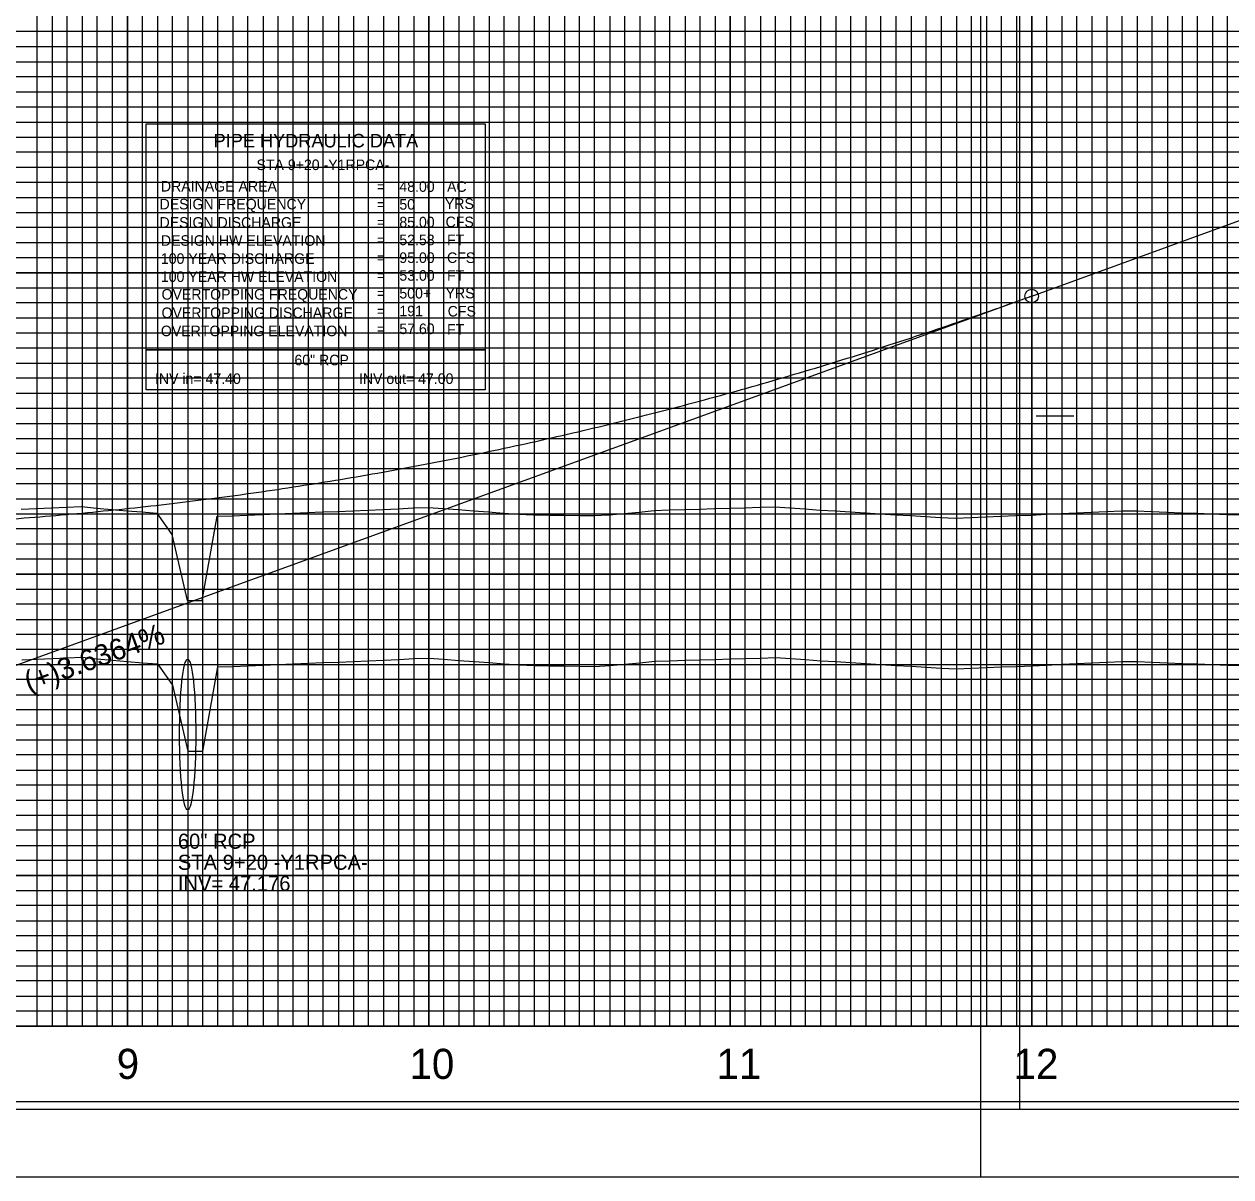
# Model space of a CAD drawing. Extents: x 2345490 to 2445302, y 465165 to 573888.
# Drawn here: x 2411761.1 to 2412161.4, y 544805.5 to 545188 of the extents above; entities that cross this region are included whole.
import ezdxf

# ---------------------------------------------------------------- set-up
doc = ezdxf.new("R2010")
doc.units = 0
for name, color, linetype in [('Old_Level_1', 7, 'Continuous'), ('Old_Level_18', 7, 'Continuous'), ('Old_Level_2', 7, 'Continuous'), ('Old_Level_3', 7, 'Continuous'), ('Old_Level_4', 7, 'Continuous'), ('Old_Level_41', 7, 'Continuous'), ('Old_Level_42', 7, 'Continuous'), ('Old_Level_43', 7, 'Continuous'), ('Old_Level_50', 7, 'Continuous'), ('Old_Level_51', 7, 'Continuous'), ('Old_Level_52', 7, 'Continuous'), ('Old_Level_57', 7, 'Continuous'), ('Old_Level_61', 7, 'Continuous'), ('Old_Level_63', 7, 'Continuous')]:
    doc.layers.add(name, color=color, linetype=linetype)

msp = doc.modelspace()

# ---------------------------------------------------------------- linework, layer by layer
at = {"layer": 'Old_Level_1'}
for points in [[(2411760.325, 544977.07925), (2411765.325, 544977.32175), (2411770.325, 544977.563), (2411775.325, 544977.80375), (2411780.325, 544977.94575), (2411785.325, 544977.47225), (2411790.325, 544976.9985), (2411795.325, 544976.52475), (2411800.325, 544976.14825), (2411805.325, 544975.76225), (2411810.325, 544968.66175), (2411815.325, 544946.82925), (2411820.325, 544946.73525), (2411825.325, 544974.74975), (2411830.325, 544974.9215), (2411835.325, 544975.09375), (2411840.325, 544975.332), (2411845.325, 544975.56975), (2411850.325, 544975.807), (2411855.325, 544976.0175), (2411860.325, 544976.188), (2411865.325, 544976.35775), (2411870.325, 544976.5265), (2411875.325, 544976.72325), (2411880.325, 544976.9855), (2411885.325, 544977.247), (2411890.325, 544977.50825), (2411895.325, 544977.66725)], [(2411895.325, 544977.66725), (2411900.325, 544977.295), (2411905.325, 544976.92275), (2411910.325, 544976.55025), (2411915.325, 544976.178), (2411920.325, 544975.8055), (2411925.325, 544975.433), (2411930.325, 544975.21125), (2411935.325, 544975.142), (2411940.325, 544975.07275), (2411945.325, 544975.00375), (2411950.325, 544974.93475), (2411955.325, 544975.166), (2411960.325, 544975.646), (2411965.325, 544976.126), (2411970.325, 544976.60625), (2411975.325, 544976.8105), (2411980.325, 544976.95825), (2411985.325, 544977.106), (2411990.325, 544977.25375), (2411995.325, 544977.4015), (2412000.325, 544977.54925), (2412005.325, 544977.697), (2412010.325, 544977.84475), (2412015.325, 544977.53), (2412020.325, 544977.1615), (2412025.325, 544976.80325), (2412030.325, 544976.492), (2412035.325, 544976.181), (2412040.325, 544975.87), (2412045.325, 544975.55875), (2412050.325, 544975.24775), (2412055.325, 544974.93675), (2412060.325, 544974.62575), (2412065.325, 544974.3145), (2412070.325, 544974.13175), (2412075.325, 544974.3315), (2412080.325, 544974.53125), (2412085.325, 544974.73075), (2412090.325, 544974.9305), (2412095.325, 544975.1445), (2412100.325, 544975.373), (2412105.325, 544975.60125), (2412110.325, 544975.82975), (2412115.325, 544976.058), (2412120.325, 544976.2865), (2412125.325, 544976.51475), (2412130.325, 544976.49), (2412135.325, 544976.301), (2412140.325, 544976.11175), (2412145.325, 544975.9225), (2412150.325, 544975.7335), (2412155.325, 544975.54425), (2412160.325, 544975.355), (2412165.325, 544975.16575)]]:
    msp.add_lwpolyline(points, dxfattribs=at)
at = {"layer": 'Old_Level_18'}
msp.add_lwpolyline([(2412345.325, 545880.52975), (2410845.325, 545880.52975), (2410845.325, 544830.52975), (2412345.325, 544830.52975)], close=True, dxfattribs=at)
at = {"layer": 'Old_Level_2'}
for q in [(2412405.325, 545210.5295), (2411747.9095, 544971.46925)]:
    msp.add_line((2412095.325, 545097.802), q, dxfattribs=at)
msp.add_circle((2412095.325, 545097.802), 2.25, dxfattribs=at)
msp.add_spline([(2411395.325, 545053.38), (2411409.325, 545050.15), (2411423.325, 545047.08825), (2411437.325, 545044.19425), (2411451.325, 545041.46875), (2411465.325, 545038.911), (2411479.325, 545036.5215), (2411493.325, 545034.30025), (2411507.325, 545032.247), (2411521.325, 545030.36175), (2411535.325, 545028.64475), (2411549.325, 545027.09575), (2411563.325, 545025.71475), (2411577.325, 545024.502), (2411591.325, 545023.45725), (2411605.325, 545022.58075), (2411619.325, 545021.87225), (2411633.325, 545021.33175), (2411647.325, 545020.9595), (2411661.325, 545020.75525), (2411675.325, 545020.71925), (2411689.325, 545020.85125), (2411703.325, 545021.15125), (2411717.325, 545021.6195), (2411731.325, 545022.25575), (2411745.325, 545023.06025), (2411759.325, 545024.03275), (2411773.325, 545025.17325), (2411787.325, 545026.482), (2411801.325, 545027.95875), (2411815.325, 545029.60375), (2411829.325, 545031.41675), (2411843.325, 545033.39775), (2411857.325, 545035.547), (2411871.325, 545037.86425), (2411885.325, 545040.3495), (2411899.325, 545043.003), (2411913.325, 545045.8245), (2411927.325, 545048.81425), (2411941.325, 545051.972), (2411955.325, 545055.298), (2411969.325, 545058.792), (2411983.325, 545062.454), (2411997.325, 545066.28425), (2412011.325, 545070.2825), (2412025.325, 545074.44875), (2412039.325, 545078.78325), (2412053.325, 545083.28575), (2412067.325, 545087.9565), (2412081.325, 545092.79525), (2412095.325, 545097.802)], degree=3, dxfattribs=at)
at = {"layer": 'Old_Level_3'}
msp.add_ellipse((2411815.325, 544952.28975), major_axis=(0, 25), ratio=0.106994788, dxfattribs=at)
at = {"layer": 'Old_Level_4'}
for p, q in [((2411801.536, 545154.93375), (2411914.036, 545154.93375)), ((2411801.536, 545079.93375), (2411801.536, 545154.93375)), ((2411914.036, 545154.93375), (2411914.036, 545079.93375)), ((2411914.036, 545079.93375), (2411801.536, 545079.93375))]:
    msp.add_line(p, q, dxfattribs=at)
msp.add_lwpolyline([(2411801.536, 545079.93375), (2411914.036, 545079.93375), (2411914.036, 545066.71875), (2411801.536, 545066.71875)], close=True, dxfattribs=at)
at = {"layer": 'Old_Level_41'}
for p, q in [((2412096.825, 545058.02975), (2412109.325, 545058.02975)), ((2412345.325, 544855.52975), (2410845.325, 544855.52975))]:
    msp.add_line(p, q, dxfattribs=at)
for points in [[(2411770.325, 545880.52975), (2411770.325, 544855.52975), (2411820.325, 544855.52975), (2411820.325, 545880.52975)], [(2411795.325, 545880.52975), (2411795.325, 544855.52975), (2411845.325, 544855.52975), (2411845.325, 545880.52975)], [(2411870.325, 545880.52975), (2411870.325, 544855.52975), (2411920.325, 544855.52975), (2411920.325, 545880.52975)], [(2411895.325, 545880.52975), (2411895.325, 544855.52975), (2411945.325, 544855.52975), (2411945.325, 545880.52975)], [(2411970.325, 545880.52975), (2411970.325, 544855.52975), (2412020.325, 544855.52975), (2412020.325, 545880.52975)], [(2411995.325, 545880.52975), (2411995.325, 544855.52975), (2412045.325, 544855.52975), (2412045.325, 545880.52975)], [(2412070.325, 545880.52975), (2412070.325, 544855.52975), (2412120.325, 544855.52975), (2412120.325, 545880.52975)], [(2412095.325, 545880.52975), (2412095.325, 544855.52975), (2412145.325, 544855.52975), (2412145.325, 545880.52975)], [(2412345.325, 545180.52975), (2410845.325, 545180.52975), (2410845.325, 545130.52975), (2412345.325, 545130.52975)], [(2412345.325, 545105.52975), (2410845.325, 545105.52975), (2410845.325, 545155.52975), (2412345.325, 545155.52975)], [(2412345.325, 545080.52975), (2410845.325, 545080.52975), (2410845.325, 545030.52975), (2412345.325, 545030.52975)], [(2412345.325, 544980.52975), (2410845.325, 544980.52975), (2410845.325, 544930.52975), (2412345.325, 544930.52975)], [(2412345.325, 544905.52975), (2410845.325, 544905.52975), (2410845.325, 544955.52975), (2412345.325, 544955.52975)], [(2412345.325, 544880.52975), (2410845.325, 544880.52975)]]:
    msp.add_lwpolyline(points, dxfattribs=at)
at = {"layer": 'Old_Level_42'}
msp.add_lwpolyline([(2412345.325, 545005.52975), (2410845.325, 545005.52975), (2410845.325, 545055.52975), (2412345.325, 545055.52975)], dxfattribs=at)
at = {"layer": 'Old_Level_43'}
for points in [[(2411765.325, 545880.52975), (2411765.325, 544855.52975), (2411775.325, 544855.52975), (2411775.325, 545880.52975)], [(2411780.325, 545880.52975), (2411780.325, 544855.52975), (2411785.325, 544855.52975), (2411785.325, 545880.52975)], [(2411790.325, 545880.52975), (2411790.325, 544855.52975), (2411800.325, 544855.52975), (2411800.325, 545880.52975)], [(2411805.325, 545880.52975), (2411805.325, 544855.52975), (2411810.325, 544855.52975), (2411810.325, 545880.52975)], [(2411815.325, 545880.52975), (2411815.325, 544855.52975), (2411825.325, 544855.52975), (2411825.325, 545880.52975)], [(2411830.325, 545880.52975), (2411830.325, 544855.52975), (2411835.325, 544855.52975), (2411835.325, 545880.52975)], [(2411840.325, 545880.52975), (2411840.325, 544855.52975), (2411850.325, 544855.52975), (2411850.325, 545880.52975)], [(2411855.325, 545880.52975), (2411855.325, 544855.52975), (2411860.325, 544855.52975), (2411860.325, 545880.52975)], [(2411865.325, 545880.52975), (2411865.325, 544855.52975), (2411875.325, 544855.52975), (2411875.325, 545880.52975)], [(2411880.325, 545880.52975), (2411880.325, 544855.52975), (2411885.325, 544855.52975), (2411885.325, 545880.52975)], [(2411890.325, 545880.52975), (2411890.325, 544855.52975), (2411900.325, 544855.52975), (2411900.325, 545880.52975)], [(2411905.325, 545880.52975), (2411905.325, 544855.52975), (2411910.325, 544855.52975), (2411910.325, 545880.52975)], [(2411915.325, 545880.52975), (2411915.325, 544855.52975)], [(2411915.325, 544855.52975), (2411925.325, 544855.52975), (2411925.325, 545880.52975)], [(2411930.325, 545880.52975), (2411930.325, 544855.52975), (2411935.325, 544855.52975), (2411935.325, 545880.52975)], [(2411940.325, 545880.52975), (2411940.325, 544855.52975), (2411950.325, 544855.52975), (2411950.325, 545880.52975)], [(2411955.325, 545880.52975), (2411955.325, 544855.52975), (2411960.325, 544855.52975), (2411960.325, 545880.52975)], [(2411965.325, 545880.52975), (2411965.325, 544855.52975), (2411975.325, 544855.52975), (2411975.325, 545880.52975)], [(2411980.325, 545880.52975), (2411980.325, 544855.52975), (2411985.325, 544855.52975), (2411985.325, 545880.52975)], [(2411990.325, 545880.52975), (2411990.325, 544855.52975), (2412000.325, 544855.52975), (2412000.325, 545880.52975)], [(2412005.325, 545880.52975), (2412005.325, 544855.52975), (2412010.325, 544855.52975), (2412010.325, 545880.52975)], [(2412015.325, 545880.52975), (2412015.325, 544855.52975), (2412025.325, 544855.52975), (2412025.325, 545880.52975)], [(2412030.325, 545880.52975), (2412030.325, 544855.52975), (2412035.325, 544855.52975), (2412035.325, 545880.52975)], [(2412040.325, 545880.52975), (2412040.325, 544855.52975), (2412050.325, 544855.52975), (2412050.325, 545880.52975)], [(2412055.325, 545880.52975), (2412055.325, 544855.52975), (2412060.325, 544855.52975), (2412060.325, 545880.52975)], [(2412065.325, 545880.52975), (2412065.325, 544855.52975), (2412075.325, 544855.52975), (2412075.325, 545880.52975)], [(2412080.325, 545880.52975), (2412080.325, 544855.52975), (2412085.325, 544855.52975), (2412085.325, 545880.52975)], [(2412090.325, 545880.52975), (2412090.325, 544855.52975), (2412100.325, 544855.52975), (2412100.325, 545880.52975)], [(2412105.325, 545880.52975), (2412105.325, 544855.52975), (2412110.325, 544855.52975), (2412110.325, 545880.52975)], [(2412115.325, 545880.52975), (2412115.325, 544855.52975), (2412125.325, 544855.52975), (2412125.325, 545880.52975)], [(2412130.325, 545880.52975), (2412130.325, 544855.52975), (2412135.325, 544855.52975), (2412135.325, 545880.52975)], [(2412140.325, 545880.52975), (2412140.325, 544855.52975), (2412150.325, 544855.52975), (2412150.325, 545742.97975)], [(2412155.325, 545742.97975), (2412155.325, 544855.52975), (2412160.325, 544855.52975), (2412160.325, 545742.97975)], [(2412295.325, 545185.52975), (2410895.325, 545185.52975), (2410895.325, 545175.52975), (2412295.325, 545175.52975)], [(2412295.325, 545170.52975), (2410895.325, 545170.52975), (2410895.325, 545165.52975), (2412295.325, 545165.52975)], [(2412295.325, 545160.52975), (2410895.325, 545160.52975), (2410895.325, 545150.52975), (2412295.325, 545150.52975)], [(2412295.325, 545145.52975), (2410895.325, 545145.52975), (2410895.325, 545140.52975), (2412295.325, 545140.52975)], [(2412295.325, 545135.52975), (2410895.325, 545135.52975), (2410895.325, 545125.52975), (2412295.325, 545125.52975)], [(2412295.325, 545120.52975), (2410895.325, 545120.52975), (2410895.325, 545115.52975), (2412295.325, 545115.52975)], [(2412295.325, 545110.52975), (2410895.325, 545110.52975), (2410895.325, 545100.52975), (2412295.325, 545100.52975)], [(2412295.325, 545095.52975), (2410895.325, 545095.52975), (2410895.325, 545090.52975), (2412295.325, 545090.52975)], [(2412295.325, 545085.52975), (2410895.325, 545085.52975), (2410895.325, 545075.52975), (2412295.325, 545075.52975)], [(2412295.325, 545070.52975), (2410895.325, 545070.52975), (2410895.325, 545065.52975), (2412295.325, 545065.52975)], [(2412295.325, 545060.52975), (2410895.325, 545060.52975)], [(2410895.325, 545050.52975), (2412295.325, 545050.52975)], [(2412295.325, 545045.52975), (2410895.325, 545045.52975), (2410895.325, 545040.52975), (2412295.325, 545040.52975)], [(2412295.325, 545035.52975), (2410895.325, 545035.52975)], [(2410895.325, 545025.52975), (2412295.325, 545025.52975)], [(2412295.325, 545020.52975), (2410895.325, 545020.52975), (2410895.325, 545015.52975), (2412295.325, 545015.52975)], [(2412295.325, 545010.52975), (2410895.325, 545010.52975), (2410895.325, 545000.52975), (2412295.325, 545000.52975)], [(2412295.325, 544995.52975), (2410895.325, 544995.52975), (2410895.325, 544990.52975), (2412295.325, 544990.52975)], [(2412295.325, 544985.52975), (2410895.325, 544985.52975), (2410895.325, 544975.52975), (2412295.325, 544975.52975)], [(2412295.325, 544970.52975), (2410895.325, 544970.52975), (2410895.325, 544965.52975), (2412295.325, 544965.52975)], [(2412295.325, 544960.52975), (2410895.325, 544960.52975), (2410895.325, 544950.52975), (2412295.325, 544950.52975)], [(2412295.325, 544945.52975), (2410895.325, 544945.52975), (2410895.325, 544940.52975), (2412295.325, 544940.52975)], [(2412295.325, 544935.52975), (2410895.325, 544935.52975), (2410895.325, 544925.52975), (2412295.325, 544925.52975)], [(2412295.325, 544920.52975), (2410895.325, 544920.52975), (2410895.325, 544915.52975), (2412295.325, 544915.52975)], [(2412295.325, 544910.52975), (2410895.325, 544910.52975), (2410895.325, 544900.52975), (2412295.325, 544900.52975)], [(2412295.325, 544895.52975), (2410895.325, 544895.52975), (2410895.325, 544890.52975), (2412295.325, 544890.52975)], [(2412295.325, 544885.52975), (2410895.325, 544885.52975), (2410895.325, 544875.52975), (2412295.325, 544875.52975)], [(2412295.325, 544870.52975), (2410895.325, 544870.52975), (2410895.325, 544865.52975), (2412295.325, 544865.52975)], [(2412295.325, 544860.52975), (2410895.325, 544860.52975)]]:
    msp.add_lwpolyline(points, dxfattribs=at)
at = {"layer": 'Old_Level_50'}
msp.add_line((2412078.325, 544805.52975), (2412078.325, 544805.52975), dxfattribs=at)
for points in [[(2412357.825, 545883.07975), (2410691.325, 545883.07975), (2410691.325, 544827.97975), (2412357.825, 544827.97975)], [(2413757.825, 545883.07975), (2412091.325, 545883.07975), (2412091.325, 544827.97975), (2413757.825, 544827.97975)]]:
    msp.add_lwpolyline(points, close=True, dxfattribs=at)
at = {"layer": 'Old_Level_51'}
for points in [[(2412362.325, 545905.52975), (2410678.325, 545905.52975), (2410678.325, 544805.52975), (2412362.325, 544805.52975)], [(2413762.325, 545905.52975), (2412078.325, 545905.52975), (2412078.325, 544805.52975), (2413762.325, 544805.52975)]]:
    msp.add_lwpolyline(points, close=True, dxfattribs=at)
at = {"layer": 'Old_Level_52'}
msp.add_line((2412091.325, 544827.97975), (2412091.325, 544827.97975), dxfattribs=at)
at = {"layer": 'Old_Level_57'}
for p, q in [((2411795.32475, 544855.62975), (2411795.32475, 545405.62975)), ((2411795.32475, 544855.52975), (2411795.32475, 545405.52975)), ((2411895.32475, 544855.62975), (2411895.32475, 545405.62975)), ((2411895.32475, 544855.52975), (2411895.32475, 545405.52975)), ((2411995.32475, 544855.62975), (2411995.32475, 545405.62975)), ((2411995.32475, 544855.52975), (2411995.32475, 545405.52975)), ((2412095.32475, 544855.62975), (2412095.32475, 545405.62975)), ((2412095.32475, 544855.52975), (2412095.32475, 545405.52975)), ((2410845.32525, 545155.52975), (2417795.32475, 545155.52975)), ((2410845.32525, 545105.52975), (2417795.32475, 545105.52975)), ((2410845.32525, 545055.52975), (2417795.32475, 545055.52975)), ((2410845.32525, 545005.52975), (2417795.32475, 545005.52975)), ((2410845.32525, 544955.52975), (2417795.32475, 544955.52975)), ((2410845.325, 544905.52975), (2417795.32475, 544905.52975)), ((2410845.32525, 544855.52975), (2417795.32475, 544855.52975))]:
    msp.add_line(p, q, dxfattribs=at)
at = {"layer": 'Old_Level_61'}
for points in [[(2411760.105, 545027.07875), (2411765.105, 545027.32125), (2411770.105, 545027.5625), (2411775.105, 545027.80325), (2411780.105, 545027.94525), (2411785.105, 545027.47175), (2411790.105, 545026.998), (2411795.105, 545026.52425), (2411800.105, 545026.14775), (2411805.105, 545025.76175), (2411810.105, 545018.66125), (2411815.105, 544996.82875), (2411820.105, 544996.73475), (2411825.105, 545024.74925), (2411830.105, 545024.921), (2411835.105, 545025.09325), (2411840.105, 545025.3315), (2411845.105, 545025.56925), (2411850.105, 545025.8065), (2411855.105, 545026.017), (2411860.105, 545026.1875), (2411865.105, 545026.35725), (2411870.105, 545026.526), (2411875.105, 545026.72275), (2411880.105, 545026.985), (2411885.105, 545027.2465), (2411890.105, 545027.50775), (2411895.105, 545027.66675)], [(2411895.105, 545027.66675), (2411900.105, 545027.2945), (2411905.105, 545026.92225), (2411910.105, 545026.54975), (2411915.105, 545026.1775), (2411920.105, 545025.805), (2411925.105, 545025.4325), (2411930.105, 545025.21075), (2411935.105, 545025.1415), (2411940.105, 545025.07225), (2411945.105, 545025.00325), (2411950.105, 545024.93425), (2411955.105, 545025.1655), (2411960.105, 545025.6455), (2411965.105, 545026.1255), (2411970.105, 545026.60575), (2411975.105, 545026.81), (2411980.105, 545026.95775), (2411985.105, 545027.1055), (2411990.105, 545027.25325), (2411995.105, 545027.401), (2412000.105, 545027.54875), (2412005.105, 545027.6965), (2412010.105, 545027.84425), (2412015.105, 545027.5295), (2412020.105, 545027.161), (2412025.105, 545026.80275), (2412030.105, 545026.4915), (2412035.105, 545026.1805), (2412040.105, 545025.8695), (2412045.105, 545025.55825), (2412050.105, 545025.24725), (2412055.105, 545024.93625), (2412060.105, 545024.62525), (2412065.105, 545024.314), (2412070.105, 545024.13125), (2412075.105, 545024.331), (2412080.105, 545024.53075), (2412085.105, 545024.73025), (2412090.105, 545024.93), (2412095.105, 545025.144), (2412100.105, 545025.3725), (2412105.105, 545025.60075), (2412110.105, 545025.82925), (2412115.105, 545026.0575), (2412120.105, 545026.286), (2412125.105, 545026.51425), (2412130.105, 545026.4895), (2412135.105, 545026.3005), (2412140.105, 545026.11125), (2412145.105, 545025.922), (2412150.105, 545025.733), (2412155.105, 545025.54375), (2412160.105, 545025.3545), (2412165.105, 545025.16525)]]:
    msp.add_lwpolyline(points, dxfattribs=at)
at = {"layer": 'Old_Level_63'}
msp.add_line((2410895.325, 544855.52975), (2417769.23375, 544855.52975), dxfattribs=at)

# ---------------------------------------------------------------- texts
at = {"layer": 'Old_Level_1'}
for s, height, p in [('9', 10, (2411791.79025, 544838.0295)), ('10', 10.000001, (2411888.9085, 544838.0295)), ('11', 10.000001, (2411990.748, 544838.0295)), ('12', 10.000001, (2412089.29625, 544838.0295))]:
    msp.add_text(s, height=height, dxfattribs=at).set_placement(p)
at = {"layer": 'Old_Level_2'}
msp.add_text('(+)3.6364%', height=7.000001, rotation=19.9831056, dxfattribs=at).set_placement((2411762.668, 544966.195))
at = {"layer": 'Old_Level_3'}
for s, height, p in [('60" RCP', 5, (2411812.06975, 544914.414)), ('STA 9+20 -Y1RPCA-', 4.9999995, (2411812.06975, 544907.414)), ('INV= 47.176', 4.9999995, (2411812.06975, 544900.414))]:
    msp.add_text(s, height=height, dxfattribs=at).set_placement(p)
at = {"layer": 'Old_Level_4'}
for s, height, p in [('PIPE HYDRAULIC DATA', 4.49985, (2411823.936, 545147.10875)), ('STA 9+20 -Y1RPCA-', 3.4998, (2411838.15675, 545139.60825)), ('DRAINAGE AREA', 3.49995, (2411806.436, 545132.48375)), ('48.00', 3.49995, (2411885.5465, 545132.38325)), ('AC', 3.49995, (2411901.361, 545132.38375)), ('=        ', 3.49995, (2411878.086, 545132.38375)), ('DESIGN FREQUENCY', 3.49995, (2411805.986, 545126.55875)), ('=        ', 3.49995, (2411878.086, 545126.48375)), ('50', 3.49995, (2411885.5465, 545126.48325)), ('YRS', 3.49995, (2411900.661, 545126.68375)), ('DESIGN DISCHARGE', 3.49995, (2411805.986, 545120.48375)), ('85.00', 3.49995, (2411885.5465, 545120.58325)), ('CFS', 3.49995, (2411900.886, 545120.65875)), ('=        ', 3.49995, (2411878.086, 545120.58375)), ('DESIGN HW ELEVATION', 3.49995, (2411806.436, 545114.48375)), ('=        ', 3.49995, (2411878.086, 545114.68375)), ('52.58', 3.49995, (2411885.5465, 545114.68325)), ('FT', 3.49995, (2411901.361, 545114.68375)), ('100 YEAR DISCHARGE', 3.49995, (2411806.436, 545108.48375)), ('95.00', 3.49995, (2411885.5465, 545108.78325)), ('CFS', 3.49995, (2411901.361, 545108.78375)), ('=        ', 3.49995, (2411878.086, 545108.78375)), ('100 YEAR HW ELEVATION', 3.49995, (2411806.436, 545102.48375)), ('=        ', 3.49995, (2411878.086, 545102.88375)), ('53.00', 3.49995, (2411885.5465, 545102.8835)), ('FT', 3.49995, (2411901.361, 545102.88375)), ('OVERTOPPING FREQUENCY', 3.49995, (2411806.661, 545096.63375)), ('500+', 3.49995, (2411885.5465, 545096.9835)), ('YRS', 3.49995, (2411900.886, 545097.03375)), ('=        ', 3.49995, (2411878.086, 545096.98375)), ('OVERTOPPING DISCHARGE', 3.49995, (2411806.661, 545090.50875)), ('=        ', 3.49995, (2411878.086, 545091.08375)), ('191', 3.49995, (2411885.5465, 545091.0835)), ('CFS', 3.49995, (2411901.586, 545091.00875)), ('OVERTOPPING ELEVATION', 3.49995, (2411806.436, 545084.48375)), ('=        ', 3.49995, (2411878.086, 545085.18375)), ('57.60', 3.49995, (2411885.5465, 545085.1835)), ('FT', 3.49995, (2411901.361, 545084.98375)), ('60" RCP', 3.4998, (2411850.74175, 545074.8315)), ('INV in= 47.40', 3.4998, (2411804.4685, 545068.64575)), ('INV out= 47.00', 3.4998, (2411872.14525, 545068.64575))]:
    msp.add_text(s, height=height, dxfattribs=at).set_placement(p)

doc.saveas('drawing.dxf')
